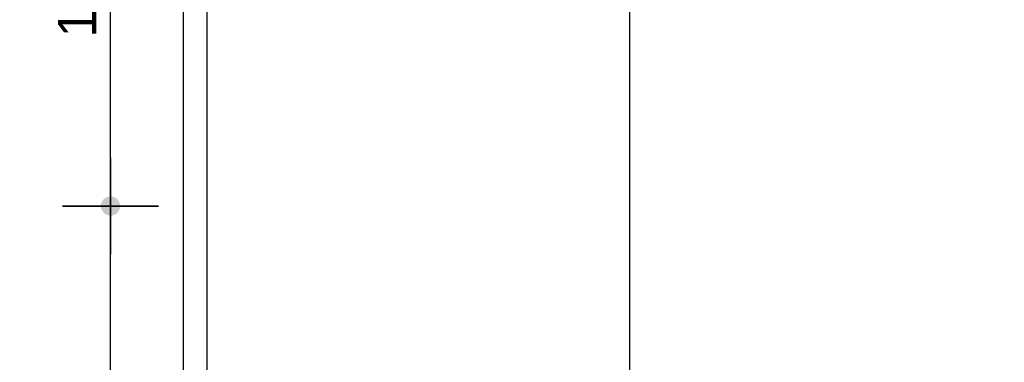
# Model space of a CAD drawing. Header units: millimetres. Extents: x -297000 to 504135, y -166520 to 252050.
# Tile 298 of 416: x 22339 to 24898, y -9186 to -8295. Entities that reach past the tile are written whole.
import ezdxf

# ---------------------------------------------------------------- set-up
doc = ezdxf.new("R2010")
doc.units = ezdxf.units.MM
doc.header["$MEASUREMENT"] = 0
doc.linetypes.add('ACAD_ISO10W100', pattern=[18, 12, -3, 0, -3])
doc.linetypes.add('CENTER', pattern=[50.800000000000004, 31.75, -6.349999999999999, 6.349999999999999, -6.349999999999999])
doc.layers.get('Defpoints').update_dxf_attribs({"color": 6})
for name, color, linetype in [('010_D0050_D', 1, 'Continuous'), ('040_AXPRI_B', 9, 'CENTER'), ('220_WALIN_E', 1, 'Continuous')]:
    doc.layers.add(name, color=color, linetype=linetype)
doc.styles.add('VMX 2 MEDIUM 50', font='unvr55w.TTF', dxfattribs={"height": 100})
doc.dimstyles.new('VMX 50', dxfattribs={"dimscale": 50, "dimtxt": 1, "dimasz": 1, "dimexe": 2, "dimexo": 2, "dimgap": 0.7, "dimtad": 1, "dimdec": 0, "dimdsep": 46, "dimtxsty": 'VMX 2 MEDIUM 50', "dimblk1": 'VMX-DIM-ARROW', "dimblk2": 'VMX-DIM-ARROW', "dimsah": 1, "dimcen": 1, "dimdle": 2, "dimse1": 1, "dimse2": 1, "dimclrd": 256, "dimclre": 256, "dimclrt": 256, "dimadec": 0, "dimazin": 0, "dimtm": 1e-09, "dimtfac": 1, "dimtdec": 0, "dimtmove": 2, "dimatfit": 2, "dimldrblk": 'VMX-DIM-ARROW', "dimfxl": 0, "dimtolj": 2, "dimlwd": -1, "dimarcsym": 0})

# ---------------------------------------------------------------- blocks, each defined once
blk = doc.blocks.new('VMX-DIM-ARROW')
h = blk.add_hatch(color=256)
edge = h.paths.add_edge_path()
edge.add_arc((0, 0), 0.5, 0, 360)
for p, q in [((0, 2.500000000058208), (0, -2.499999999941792)), ((-2.5, 0), (2.5, 0))]:
    blk.add_line(p, q)
blk = doc.blocks.new('*D479')
at = {"layer": '010_D0050_D'}
blk.add_line((22574.99999995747, -11749.99815500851), (22574.99999995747, -8830.000001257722), dxfattribs=at)
at = {"layer": 'Defpoints', "color": 0}
for p in [(22574.99999995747, -8780.000001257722), (28132.99994922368, -8780.000001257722), (21982.99999571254, -11799.99815500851)]:
    blk.add_point(p, dxfattribs=at)
at = {"layer": '010_D0050_D', "xscale": 50, "yscale": 50, "zscale": 50}
for p, rotation in [((22574.99999995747, -8780.000001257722), 90), ((22574.99999995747, -11799.99815500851), 270)]:
    blk.add_blockref('VMX-DIM-ARROW', p, dxfattribs=dict(at, rotation=rotation))
at = {"layer": '010_D0050_D', "insert": (22488.12189931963, -10289.99907813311), "char_height": 100, "attachment_point": 5, "rotation": 90, "style": 'VMX 2 MEDIUM 50'}
blk.add_mtext('\\A2;3020', dxfattribs=at)
blk = doc.blocks.new('*D480')
at = {"layer": '010_D0050_D'}
blk.add_line((22574.99999995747, -8730.000001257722), (22574.99999995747, -7655.480718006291), dxfattribs=at)
at = {"layer": 'Defpoints', "color": 0}
for p in [(22574.99999995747, -7605.480718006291), (24963.00204499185, -7605.480718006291), (28132.99994922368, -8780.000001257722)]:
    blk.add_point(p, dxfattribs=at)
at = {"layer": '010_D0050_D', "xscale": 50, "yscale": 50, "zscale": 50}
for p, rotation in [((22574.99999995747, -7605.480718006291), 90), ((22574.99999995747, -8780.000001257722), 270)]:
    blk.add_blockref('VMX-DIM-ARROW', p, dxfattribs=dict(at, rotation=rotation))
at = {"layer": '010_D0050_D', "insert": (22488.86605240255, -8192.740359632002), "char_height": 100, "attachment_point": 5, "rotation": 90, "style": 'VMX 2 MEDIUM 50'}
blk.add_mtext('\\A2;1175', dxfattribs=at)
blk = doc.blocks.new('*D481')
at = {"layer": '010_D0050_D'}
blk.add_line((22824.99999995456, -7655.480718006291), (22824.99999995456, -11750.00000125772), dxfattribs=at)
at = {"layer": 'Defpoints', "color": 0}
for p in [(24838.00204498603, -7605.480718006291), (22824.99999995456, -11800.00000125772), (24838.0054926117, -11800.00000125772)]:
    blk.add_point(p, dxfattribs=at)
at = {"layer": '010_D0050_D', "xscale": 50, "yscale": 50, "zscale": 50}
for p, rotation in [((22824.99999995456, -7605.480718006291), 90), ((22824.99999995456, -11800.00000125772), 270)]:
    blk.add_blockref('VMX-DIM-ARROW', p, dxfattribs=dict(at, rotation=rotation))
at = {"layer": '010_D0050_D', "insert": (22738.12189931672, -9702.740359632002), "char_height": 100, "attachment_point": 5, "rotation": 90, "style": 'VMX 2 MEDIUM 50'}
blk.add_mtext('\\A2;4195', dxfattribs=at)
blk = doc.blocks.new('GRID02')
at = {"layer": '040_AXPRI_B', "linetype": 'ACAD_ISO10W100'}
blk.add_line((11599.99999780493, -2483.903999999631), (11599.9999978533, 11470.78071810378), dxfattribs=at)
blk = doc.blocks.new('1006_X-03.01')
at = {"layer": '220_WALIN_E'}
for points in [[(11599.99999784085, 3800), (11600.00204712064, 7995.519283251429)], [(10439.99999784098, 3800.000566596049), (10440.00204712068, 7515.326653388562)]]:
    blk.add_lwpolyline(points, dxfattribs=at)
blk.add_blockref('GRID02', (0, 0))

msp = doc.modelspace()

# ---------------------------------------------------------------- block references
msp.add_blockref('1006_X-03.01', (12325.00000211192, -15600.00000125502))

# ---------------------------------------------------------------- dimensions: what is measured, and where the dimension line sits
at = {"layer": '010_D0050_D'}
for base, p1, p2, picture, middle in [((22574.99999995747, -7605.480718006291), (28132.99994922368, -8780.000001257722), (24963.00204499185, -7605.480718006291), '*D480', (22488.86605240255, -8192.740359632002)), ((22824.99999995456, -11800.00000125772), (24838.00204498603, -7605.480718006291), (24838.0054926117, -11800.00000125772), '*D481', (22738.12189931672, -9702.740359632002)), ((22574.99999995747, -8780.000001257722), (21982.99999571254, -11799.99815500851), (28132.99994922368, -8780.000001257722), '*D479', (22488.12189931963, -10289.99907813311))]:
    dim = msp.add_linear_dim(base=base, p1=p1, p2=p2, angle=90, dimstyle='VMX 50', dxfattribs=at)
    dim.commit()
    dim.dimension.update_dxf_attribs({"geometry": picture, "text_midpoint": middle})

doc.saveas('drawing.dxf')
